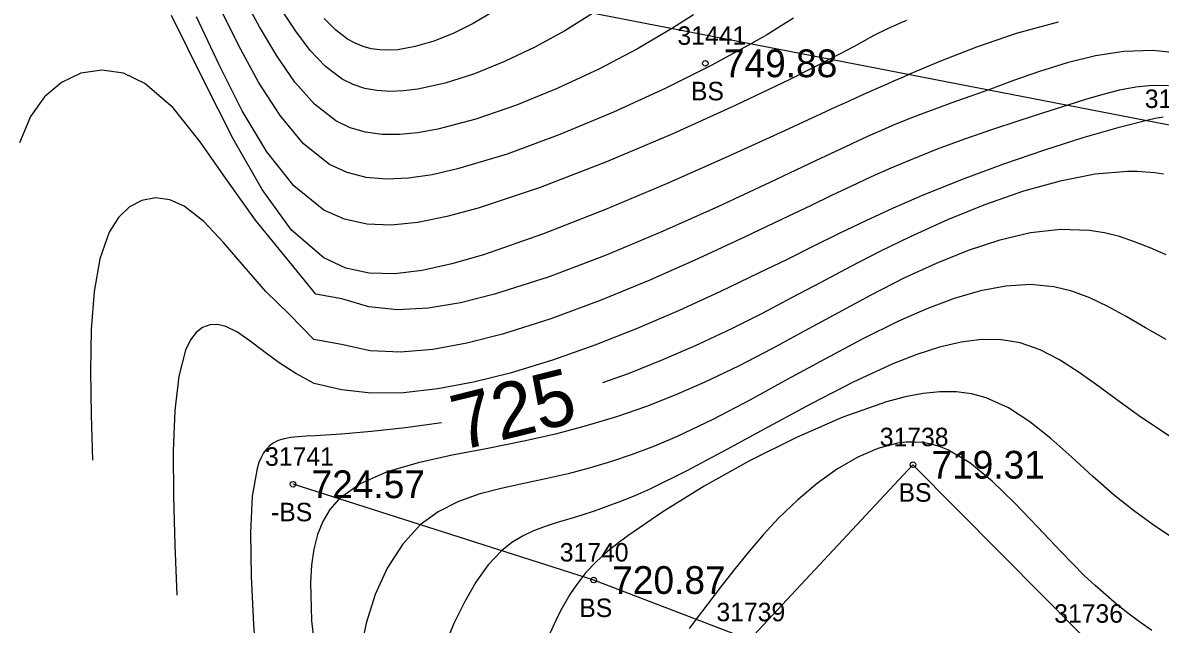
# Model space of a CAD drawing. Extents: x 1376587 to 1378239, y 1000335 to 1003031.
# Drawn here: x 1376994.7 to 1377056.2, y 1002057.8 to 1002090.3 of the extents above; entities that cross this region are included whole.
import ezdxf

# ---------------------------------------------------------------- set-up
doc = ezdxf.new("R2010")
doc.units = 0
for name, color, linetype in [('RD_DTM_BkLn2', 7, 'Continuous'), ('RD_DTM_BkLn_txCode', 7, 'Continuous'), ('RD_DTM_Major1', 7, 'Continuous'), ('RD_DTM_Major1_Lbl', 7, 'Continuous'), ('RD_DTM_Minor1', 7, 'Continuous'), ('RD_EX_TX_Misc_ELEV', 7, 'Continuous'), ('RD_SMD_Locator', 7, 'Continuous')]:
    doc.layers.add(name, color=color, linetype=linetype)

msp = doc.modelspace()

# ---------------------------------------------------------------- linework, layer by layer
at = {"layer": 'RD_DTM_BkLn2'}
for points in [[(1376913.098, 1002240.931), (1376931.705, 1002209.803), (1376942.212, 1002154.179), (1376957.8, 1002131.633), (1376979.434, 1002121.337), (1377012.712, 1002093.32), (1377057.146, 1002084.693), (1377074.255, 1002080.067)], [(1377083.678, 1002016.815), (1377075.938, 1002029.384), (1377065.46, 1002038.372), (1377052.271, 1002056.869), (1377042.811, 1002066.409), (1377033.979, 1002056.948), (1377025.546, 1002060.176), (1377009.284, 1002065.352)]]:
    msp.add_lwpolyline(points, dxfattribs=at)
at = {"layer": 'RD_DTM_Major1'}
for points in [[(1377042.466, 1002090.414), (1377042.165, 1002090.286), (1377041.886, 1002090.165), (1377041.638, 1002090.055), (1377041.403, 1002089.948), (1377041.177, 1002089.843), (1377040.955, 1002089.735), (1377040.733, 1002089.623), (1377040.506, 1002089.504), (1377040.239, 1002089.36), (1377039.949, 1002089.2), (1377039.626, 1002089.022), (1377039.261, 1002088.821), (1377038.841, 1002088.596), (1377038.358, 1002088.341), (1377036.119, 1002087.214), (1377033.198, 1002085.823), (1377029.826, 1002084.3), (1377026.232, 1002082.779), (1377022.647, 1002081.395), (1377019.301, 1002080.28), (1377017.596, 1002079.819), (1377016.031, 1002079.508), (1377014.594, 1002079.367), (1377013.275, 1002079.416), (1377012.064, 1002079.677), (1377010.949, 1002080.17), (1377009.32, 1002081.478), (1377007.867, 1002083.314), (1377006.54, 1002085.54), (1377005.287, 1002088.019), (1377004.059, 1002090.615)], [(1377056.363, 1002082.108), (1377055.891, 1002082.179), (1377055.41, 1002082.228), (1377054.919, 1002082.256), (1377054.413, 1002082.26), (1377052.658, 1002082.113), (1377050.767, 1002081.744), (1377048.782, 1002081.187), (1377046.742, 1002080.476), (1377044.689, 1002079.646), (1377042.664, 1002078.731), (1377041.026, 1002077.929), (1377039.42, 1002077.104), (1377037.832, 1002076.264), (1377036.249, 1002075.422), (1377034.655, 1002074.589), (1377033.035, 1002073.774), (1377031.203, 1002072.908), (1377029.327, 1002072.089), (1377027.412, 1002071.327), (1377026.03, 1002070.835)], [(1377017.307, 1002068.675), (1377015.369, 1002068.406), (1377013.537, 1002068.205), (1377011.896, 1002068.065), (1377010.499, 1002067.975), (1377010.006, 1002067.949), (1377009.561, 1002067.92), (1377009.161, 1002067.877), (1377008.802, 1002067.811), (1377008.484, 1002067.711), (1377008.201, 1002067.566), (1377008.015, 1002067.426), (1377007.846, 1002067.254), (1377007.695, 1002067.049), (1377007.56, 1002066.807), (1377007.44, 1002066.527), (1377007.337, 1002066.207), (1377007.079, 1002064.704), (1377006.983, 1002062.734), (1377007.016, 1002060.39), (1377007.147, 1002057.767), (1377007.343, 1002054.957), (1377007.571, 1002052.053)], [(1377055.725, 1002057.453), (1377055.068, 1002057.919), (1377054.437, 1002058.392), (1377053.828, 1002058.874), (1377053.237, 1002059.37), (1377052.66, 1002059.881), (1377052.093, 1002060.412), (1377050.805, 1002061.711), (1377049.545, 1002063.049), (1377048.309, 1002064.349), (1377047.091, 1002065.529), (1377045.887, 1002066.511), (1377044.693, 1002067.216), (1377044.248, 1002067.393), (1377043.802, 1002067.521), (1377043.354, 1002067.602), (1377042.902, 1002067.635), (1377042.444, 1002067.623), (1377041.979, 1002067.566), (1377040.916, 1002067.286), (1377039.828, 1002066.815), (1377038.731, 1002066.179), (1377037.643, 1002065.404), (1377036.581, 1002064.516), (1377035.563, 1002063.541), (1377034.704, 1002062.62), (1377033.892, 1002061.672), (1377033.126, 1002060.719), (1377032.405, 1002059.784), (1377031.726, 1002058.888), (1377031.089, 1002058.054), (1377030.702, 1002057.56)]]:
    msp.add_lwpolyline(points, dxfattribs=at)
at = {"layer": 'RD_DTM_Minor1'}
for points in [[(1377030.942, 1002090.733), (1377029.807, 1002090.001), (1377027.915, 1002088.895), (1377025.82, 1002087.799), (1377023.608, 1002086.765), (1377021.363, 1002085.843), (1377019.169, 1002085.085), (1377017.112, 1002084.542), (1377016.04, 1002084.349), (1377015.034, 1002084.252), (1377014.091, 1002084.258), (1377013.207, 1002084.378), (1377012.378, 1002084.622), (1377011.601, 1002084.999), (1377010.44, 1002085.898), (1377009.381, 1002087.095), (1377008.401, 1002088.515), (1377007.476, 1002090.081), (1377006.583, 1002091.716)], [(1377036.346, 1002090.546), (1377035.684, 1002090.13), (1377034.937, 1002089.672), (1377034.082, 1002089.171), (1377031.942, 1002088.007), (1377029.405, 1002086.742), (1377026.616, 1002085.461), (1377023.72, 1002084.252), (1377020.862, 1002083.202), (1377018.188, 1002082.399), (1377016.808, 1002082.086), (1377015.527, 1002081.895), (1377014.338, 1002081.84), (1377013.234, 1002081.936), (1377012.209, 1002082.199), (1377011.257, 1002082.643), (1377009.85, 1002083.757), (1377008.583, 1002085.277), (1377007.425, 1002087.091), (1377006.342, 1002089.091), (1377005.303, 1002091.164)], [(1377050.669, 1002090.339), (1377048.403, 1002089.721), (1377046.256, 1002088.984), (1377044.306, 1002088.218), (1377042.634, 1002087.511), (1377042.207, 1002087.327), (1377041.803, 1002087.153), (1377041.415, 1002086.984), (1377040.655, 1002086.65), (1377040.268, 1002086.478), (1377039.977, 1002086.347), (1377039.677, 1002086.211), (1377039.365, 1002086.069), (1377039.04, 1002085.921), (1377038.701, 1002085.765), (1377038.346, 1002085.602), (1377035.857, 1002084.453), (1377032.886, 1002083.097), (1377029.603, 1002081.643), (1377026.178, 1002080.197), (1377022.783, 1002078.867), (1377019.588, 1002077.762), (1377017.868, 1002077.262), (1377016.269, 1002076.908), (1377014.785, 1002076.732), (1377013.408, 1002076.765), (1377012.133, 1002077.04), (1377010.951, 1002077.588), (1377009.209, 1002079.095), (1377007.606, 1002081.281), (1377006.05, 1002084.024), (1377004.45, 1002087.199), (1377002.716, 1002090.685)], [(1377025.531, 1002090.831), (1377023.983, 1002089.871), (1377022.366, 1002088.987), (1377020.722, 1002088.204), (1377019.091, 1002087.547), (1377017.516, 1002087.042), (1377016.037, 1002086.712), (1377015.258, 1002086.614), (1377014.52, 1002086.584), (1377013.822, 1002086.629), (1377013.161, 1002086.753), (1377012.536, 1002086.961), (1377011.943, 1002087.258), (1377011.045, 1002087.931), (1377010.212, 1002088.807), (1377009.427, 1002089.839), (1377008.675, 1002090.984)], [(1377020.13, 1002090.913), (1377019.021, 1002090.265), (1377017.938, 1002089.726), (1377016.893, 1002089.304), (1377015.896, 1002089.007), (1377014.957, 1002088.844), (1377014.457, 1002088.814), (1377013.978, 1002088.831), (1377013.517, 1002088.898), (1377013.074, 1002089.017), (1377012.646, 1002089.19), (1377012.232, 1002089.418), (1377011.586, 1002089.909), (1377010.961, 1002090.534)], [(1377057.004, 1002088.676), (1377055.759, 1002088.794), (1377054.222, 1002088.739), (1377052.678, 1002088.502), (1377051.151, 1002088.129), (1377049.664, 1002087.669), (1377048.242, 1002087.17), (1377046.91, 1002086.68), (1377045.991, 1002086.348), (1377045.12, 1002086.036), (1377044.28, 1002085.734), (1377043.458, 1002085.43), (1377042.637, 1002085.115), (1377041.802, 1002084.777), (1377041.175, 1002084.509), (1377040.524, 1002084.222), (1377039.843, 1002083.912), (1377039.123, 1002083.578), (1377038.356, 1002083.217), (1377037.536, 1002082.827), (1377035.079, 1002081.661), (1377032.299, 1002080.365), (1377029.306, 1002079.027), (1377026.215, 1002077.733), (1377023.138, 1002076.571), (1377020.188, 1002075.626), (1377018.334, 1002075.16), (1377016.584, 1002074.867), (1377014.935, 1002074.782), (1377013.385, 1002074.94), (1377011.93, 1002075.377), (1377010.514, 1002075.637), (1377008.85, 1002077.666), (1377007.257, 1002079.62), (1377005.744, 1002081.762), (1377004.27, 1002083.862), (1377002.794, 1002085.692), (1377001.273, 1002087.021), (1377000.107, 1002087.567), (1376998.937, 1002087.74), (1376997.806, 1002087.568), (1376996.759, 1002087.076), (1376995.838, 1002086.29), (1376995.087, 1002085.236), (1376994.491, 1002083.802)], [(1377056.631, 1002086.89), (1377055.743, 1002086.901), (1377054.863, 1002086.817), (1377053.979, 1002086.654), (1377053.079, 1002086.428), (1377052.152, 1002086.155), (1377051.186, 1002085.85), (1377049.868, 1002085.431), (1377048.484, 1002084.985), (1377047.053, 1002084.509), (1377045.594, 1002084.001), (1377044.126, 1002083.459), (1377042.667, 1002082.88), (1377041.613, 1002082.433), (1377040.56, 1002081.964), (1377039.494, 1002081.471), (1377038.403, 1002080.953), (1377037.271, 1002080.41), (1377036.086, 1002079.839), (1377033.737, 1002078.719), (1377031.218, 1002077.553), (1377028.587, 1002076.392), (1377025.904, 1002075.29), (1377023.227, 1002074.297), (1377020.616, 1002073.466), (1377018.693, 1002072.972), (1377016.853, 1002072.636), (1377015.103, 1002072.491), (1377013.454, 1002072.57), (1377011.914, 1002072.905), (1377010.418, 1002073.181), (1377009.096, 1002074.533), (1377007.821, 1002075.775), (1377006.641, 1002077.118), (1377005.528, 1002078.425), (1377004.457, 1002079.559), (1377003.399, 1002080.385), (1377002.616, 1002080.726), (1377001.847, 1002080.829), (1377001.113, 1002080.699), (1377000.437, 1002080.343), (1376999.838, 1002079.766), (1376999.339, 1002078.974), (1376998.835, 1002077.537), (1376998.524, 1002075.764), (1376998.368, 1002073.721), (1376998.328, 1002071.477), (1376998.365, 1002069.098), (1376998.441, 1002066.651)], [(1377056.342, 1002085.194), (1377055.92, 1002085.117), (1377055.461, 1002085.02), (1377053.884, 1002084.626), (1377052.008, 1002084.085), (1377049.922, 1002083.421), (1377047.713, 1002082.659), (1377045.469, 1002081.824), (1377043.277, 1002080.938), (1377041.747, 1002080.272), (1377040.271, 1002079.593), (1377038.829, 1002078.903), (1377037.401, 1002078.202), (1377035.964, 1002077.492), (1377034.501, 1002076.773), (1377032.368, 1002075.754), (1377030.161, 1002074.746), (1377027.902, 1002073.777), (1377025.613, 1002072.872), (1377023.315, 1002072.058), (1377021.029, 1002071.362), (1377019.042, 1002070.867), (1377017.108, 1002070.506), (1377015.255, 1002070.304), (1377013.51, 1002070.281), (1377011.899, 1002070.461), (1377010.427, 1002070.805), (1377009.438, 1002071.348), (1377008.529, 1002071.919), (1377007.709, 1002072.521), (1377006.964, 1002073.091), (1377006.282, 1002073.567), (1377005.647, 1002073.889), (1377005.204, 1002073.995), (1377004.785, 1002073.978), (1377004.396, 1002073.835), (1377004.043, 1002073.561), (1377003.731, 1002073.153), (1377003.466, 1002072.607), (1377003.099, 1002071.188), (1377002.89, 1002069.338), (1377002.808, 1002067.143), (1377002.821, 1002064.69), (1377002.898, 1002062.064), (1377003.006, 1002059.352)], [(1377056.498, 1002077.748), (1377055.635, 1002078.132), (1377054.8, 1002078.464), (1377053.98, 1002078.737), (1377053.164, 1002078.944), (1377052.337, 1002079.078), (1377050.783, 1002079.125), (1377049.168, 1002078.939), (1377047.502, 1002078.551), (1377045.798, 1002077.993), (1377044.068, 1002077.293), (1377042.322, 1002076.485), (1377040.543, 1002075.583), (1377038.761, 1002074.628), (1377036.972, 1002073.651), (1377035.177, 1002072.68), (1377033.375, 1002071.743), (1377031.564, 1002070.87), (1377029.986, 1002070.183), (1377028.393, 1002069.563), (1377026.781, 1002069.005), (1377025.143, 1002068.507), (1377023.472, 1002068.065), (1377021.762, 1002067.676), (1377019.82, 1002067.294), (1377017.894, 1002066.924), (1377016.055, 1002066.515), (1377014.374, 1002066.018), (1377012.922, 1002065.383), (1377011.771, 1002064.56), (1377011.275, 1002063.992), (1377010.888, 1002063.349), (1377010.6, 1002062.632), (1377010.402, 1002061.841), (1377010.281, 1002060.978), (1377010.229, 1002060.045), (1377010.291, 1002057.998), (1377010.529, 1002055.794)], [(1377056.509, 1002073.171), (1377055.392, 1002073.817), (1377054.344, 1002074.42), (1377053.344, 1002074.961), (1377052.373, 1002075.422), (1377051.411, 1002075.783), (1377050.437, 1002076.026), (1377049.162, 1002076.145), (1377047.836, 1002076.066), (1377046.461, 1002075.808), (1377045.035, 1002075.391), (1377043.561, 1002074.837), (1377042.037, 1002074.165), (1377040.07, 1002073.193), (1377038.055, 1002072.123), (1377036.018, 1002071.009), (1377033.987, 1002069.904), (1377031.989, 1002068.862), (1377030.052, 1002067.936), (1377028.825, 1002067.415), (1377027.629, 1002066.96), (1377026.458, 1002066.563), (1377025.306, 1002066.219), (1377024.166, 1002065.919), (1377023.032, 1002065.656), (1377021.775, 1002065.393), (1377020.538, 1002065.125), (1377019.338, 1002064.81), (1377018.197, 1002064.406), (1377017.133, 1002063.871), (1377016.165, 1002063.162), (1377015.197, 1002062.104), (1377014.384, 1002060.826), (1377013.731, 1002059.388), (1377013.242, 1002057.852), (1377012.921, 1002056.279)], [(1377056.693, 1002067.959), (1377055.136, 1002068.983), (1377053.969, 1002069.821), (1377052.861, 1002070.639), (1377051.793, 1002071.403), (1377050.743, 1002072.074), (1377049.692, 1002072.615), (1377048.618, 1002072.991), (1377047.594, 1002073.164), (1377046.528, 1002073.177), (1377045.414, 1002073.042), (1377044.247, 1002072.77), (1377043.022, 1002072.374), (1377041.732, 1002071.864), (1377039.572, 1002070.869), (1377037.308, 1002069.707), (1377035.008, 1002068.464), (1377032.741, 1002067.225), (1377030.576, 1002066.074), (1377028.582, 1002065.095), (1377027.768, 1002064.736), (1377026.996, 1002064.421), (1377026.264, 1002064.145), (1377025.567, 1002063.901), (1377024.901, 1002063.683), (1377024.261, 1002063.485), (1377023.577, 1002063.279), (1377022.921, 1002063.069), (1377022.292, 1002062.834), (1377021.689, 1002062.552), (1377021.111, 1002062.202), (1377020.559, 1002061.763), (1377019.842, 1002060.995), (1377019.173, 1002060.056), (1377018.554, 1002058.986), (1377017.988, 1002057.82), (1377017.477, 1002056.596)], [(1377056.906, 1002062.423), (1377055.808, 1002063.155), (1377054.745, 1002063.927), (1377053.716, 1002064.746), (1377052.545, 1002065.771), (1377051.402, 1002066.816), (1377050.271, 1002067.822), (1377049.135, 1002068.732), (1377047.976, 1002069.487), (1377046.778, 1002070.028), (1377045.975, 1002070.24), (1377045.142, 1002070.345), (1377044.272, 1002070.348), (1377043.358, 1002070.255), (1377042.395, 1002070.071), (1377041.374, 1002069.801), (1377039.026, 1002068.98), (1377036.519, 1002067.888), (1377033.977, 1002066.614), (1377031.525, 1002065.244), (1377029.288, 1002063.866), (1377027.391, 1002062.568), (1377027.153, 1002062.393), (1377026.925, 1002062.221), (1377026.706, 1002062.051), (1377026.495, 1002061.882), (1377026.292, 1002061.715), (1377026.097, 1002061.547), (1377025.889, 1002061.361), (1377025.689, 1002061.172), (1377025.496, 1002060.98), (1377025.31, 1002060.782), (1377025.129, 1002060.578), (1377024.953, 1002060.365), (1377024.717, 1002060.058), (1377024.487, 1002059.731), (1377024.262, 1002059.386), (1377024.042, 1002059.021), (1377023.825, 1002058.636), (1377023.61, 1002058.231), (1377022.827, 1002056.54)]]:
    msp.add_lwpolyline(points, dxfattribs=at)
at = {"layer": 'RD_SMD_Locator'}
for centre in [(1377031.587, 1002088.106), (1377042.811, 1002066.409), (1377009.284, 1002065.352), (1377025.546, 1002060.176)]:
    msp.add_circle(centre, 0.15, dxfattribs=at)

# ---------------------------------------------------------------- texts
at = {"layer": 'RD_DTM_BkLn_txCode'}
for s, p in [('31441', (1377030.075, 1002089.106)), ('BS', (1377030.807, 1002086.106)), ('31442', (1377055.351, 1002085.693)), ('31738', (1377041.016, 1002067.409)), ('31741', (1377007.772, 1002066.352)), ('BS', (1377042.031, 1002064.409)), ('-BS', (1377008.095, 1002063.352)), ('31740', (1377023.711, 1002061.176)), ('BS', (1377024.766, 1002058.176)), ('31739', (1377032.184, 1002057.948)), ('31736', (1377050.452, 1002057.869))]:
    msp.add_text(s, height=1, dxfattribs=at).set_placement(p)
at = {"layer": 'RD_DTM_Major1_Lbl'}
msp.add_text('725', height=3, rotation=13.908, dxfattribs=at).set_placement((1377018.297, 1002067.156))
at = {"layer": 'RD_EX_TX_Misc_ELEV'}
for s, p in [('749.88', (1377032.587, 1002087.356)), ('719.31', (1377043.811, 1002065.659)), ('724.57', (1377010.284, 1002064.602)), ('720.87', (1377026.546, 1002059.426))]:
    msp.add_text(s, height=1.5, dxfattribs=at).set_placement(p)

doc.saveas('drawing.dxf')
